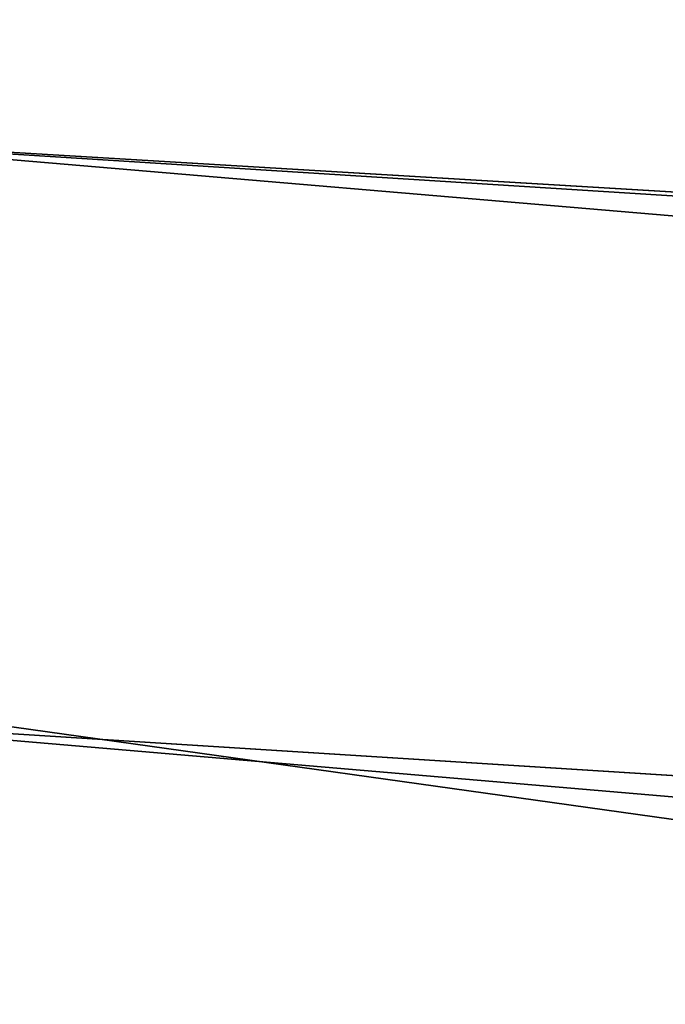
# Model space of a CAD drawing. Extents: x -91 to 91, y -91 to 262.
# Tile 388 of 480: x 5.37 to 7.04, y 60.95 to 63.5. Entities that reach past the tile are written whole.
import ezdxf

# ---------------------------------------------------------------- set-up
doc = ezdxf.new("R2010")
doc.units = 0
doc.header["$LTSCALE"] = 25.4
doc.layers.get('0').update_dxf_attribs({"linetype": 'CONTINUOUS'})

# ---------------------------------------------------------------- blocks, each defined once
blk = doc.blocks.new('ETE0_STL_1')
at = {"color": 0}
for p, q in [((7.9421, 63.0014, 158.5), (-0.3492, 63.499, 158.5)), ((-0.3492, 63.499, 159.5), (7.9421, 63.0014, 159.5)), ((7.9421, 63.0014, 158.5), (-0.3492, 63.499, 158.5)), ((-0.3492, 63.499, 159.5), (7.9421, 63.0014, 159.5)), ((-0.1556, 63.4998, 159.5), (8.1341, 62.9769, 159.5)), ((8.1341, 62.9769, 169), (-0.1556, 63.4998, 169)), ((-0.1556, 63.4998, 159.5), (8.1341, 62.9769, 159.5)), ((8.1341, 62.9769, 169), (-0.1556, 63.4998, 169)), ((9.514, 62.7832, 330.5076), (1.2377, 63.4879, 330.5076)), ((1.2377, 63.4879, 321.0076), (9.514, 62.7832, 321.0076)), ((9.514, 62.7832, 330.5076), (1.2377, 63.4879, 330.5076)), ((1.2377, 63.4879, 321.0076), (9.514, 62.7832, 321.0076)), ((7.9419, 61.4892, 159.5), (-0.152, 61.9998, 159.5)), ((-0.152, 61.9998, 169), (7.9419, 61.4892, 169)), ((-0.152, 61.9998, 169), (7.9419, 61.4892, 169)), ((7.9419, 61.4892, 159.5), (-0.152, 61.9998, 159.5)), ((1.2085, 61.9882, 330.5076), (9.2893, 61.3002, 330.5076)), ((9.2893, 61.3002, 321.0076), (1.2085, 61.9882, 321.0076)), ((9.2893, 61.3002, 321.0076), (1.2085, 61.9882, 321.0076)), ((1.2085, 61.9882, 330.5076), (9.2893, 61.3002, 330.5076)), ((12.5793, 60.6594, 327.5076), (4.554, 61.7824, 327.5076)), ((4.554, 61.7824, 328.5076), (12.5793, 60.6594, 328.5076)), ((12.5793, 60.6594, 327.5076), (4.554, 61.7824, 327.5076)), ((4.554, 61.7824, 328.5076), (12.5793, 60.6594, 328.5076))]:
    blk.add_line(p, q, dxfattribs=at)

msp = doc.modelspace()

# ---------------------------------------------------------------- block references
at = {"color": 253}
msp.add_blockref('ETE0_STL_1', (0, 0), dxfattribs=at)

doc.saveas('drawing.dxf')
